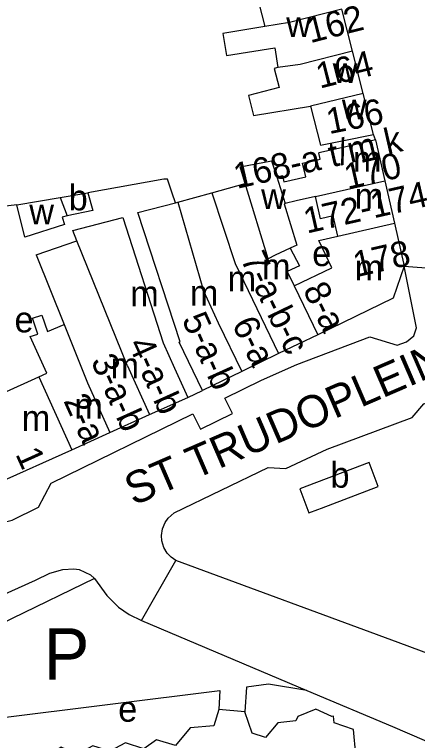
# Model space of a CAD drawing. Extents: x 159261 to 160849, y 382514 to 384534.
# Drawn here: x 159700.2 to 159763.1, y 383560.8 to 383674.1 of the extents above; entities that cross this region are included whole.
import ezdxf

# ---------------------------------------------------------------- set-up
doc = ezdxf.new("R2010")
doc.units = 0
for name, color, linetype in [('BLT_Basislijn', 7, 'Continuous'), ('BLT_Bebouwing', 7, 'Continuous'), ('BLT_Centroide', 7, 'Continuous'), ('BLT_Huisnummer', 7, 'Continuous'), ('BLT_Huisnummer_ tussenligend', 7, 'Continuous'), ('BLT_Huisnummer_reeks', 7, 'Continuous'), ('BLT_Onderverdeling_panden', 7, 'Continuous'), ('BLT_Straatnaam', 7, 'Continuous'), ('BLT_Tekst_parkeren', 7, 'Continuous'), ('BLT_Vlakafsluiter', 7, 'Continuous')]:
    doc.layers.add(name, color=color, linetype=linetype)

msp = doc.modelspace()

# ---------------------------------------------------------------- linework, layer by layer
at = {"layer": 'BLT_Basislijn'}
for p, q in [((159756.58, 383654.52), (159756.27, 383655.37)), ((159725.32, 383644.69), (159724.8, 383646.24)), ((159700.59, 383644.39), (159693.83, 383643.55)), ((159727.26, 383614.35), (159729.54, 383615.43)), ((159694.31, 383563.86), (159732.25, 383568.6)), ((159732.25, 383568.6), (159732.09, 383565.62))]:
    msp.add_line(p, q, dxfattribs=at)
for points in [[(159724.8, 383646.24), (159724.09, 383648.38), (159723.5, 383648.38), (159711.64, 383646.27)], [(159725.13, 383596.31), (159739.83, 383603.42), (159742.55, 383603.23), (159749.01, 383606.26), (159762.28, 383611.2), (159764.12, 383613.36), (159766.32, 383614.18), (159784.07, 383618.95), (159787.06, 383617.81), (159867.59, 383639.52), (159869.65, 383641.98), (159873.49, 383643.02), (159874.52, 383643.34)], [(159694.42, 383597.5), (159695.36, 383595.88), (159696.43, 383595.15), (159697.4, 383594.83), (159698.31, 383594.8), (159699.85, 383595.18), (159703.97, 383597.18), (159705.93, 383600.96), (159728.05, 383611.8), (159729.24, 383609.4), (159734.22, 383611.81), (159733.05, 383614.23), (159738.78, 383617.01), (159744.28, 383619.48), (159755.69, 383623.79), (159759.97, 383622.49), (159761.42, 383623.03), (159762.55, 383623.97), (159762.98, 383625.2), (159761.06, 383634.82)], [(159725.41, 383588.87), (159724.64, 383589.38), (159724.05, 383590.02), (159723.53, 383590.9), (159723.19, 383591.96), (159723.18, 383592.78), (159723.3, 383593.84), (159723.71, 383594.8), (159724.19, 383595.49), (159725.13, 383596.31)], [(159769.15, 383574.12), (159766.99, 383573.52), (159760.08, 383576.07), (159725.41, 383588.87)], [(159646.83, 383559.78), (159646.69, 383561.24), (159646.89, 383562.53), (159647.47, 383563.51), (159648.25, 383564.18), (159690.48, 383580.27), (159697.07, 383582.94), (159703.49, 383585.83), (159705.74, 383586.92), (159707.76, 383587.49), (159709.49, 383587.56), (159710.32, 383587.45), (159711.21, 383587.05), (159712.09, 383586.63), (159712.67, 383586.07)], [(159712.67, 383586.07), (159686.93, 383573.58), (159682.84, 383571.9), (159652.65, 383561.22), (159652.2, 383558.02), (159651.56, 383556.45), (159648.16, 383555.44)], [(159712.67, 383586.07), (159714.61, 383583.43), (159716.44, 383581.62), (159718.12, 383580.45), (159720.05, 383579.5)], [(159720.05, 383579.5), (159745.83, 383568.6)], [(159745.83, 383568.6), (159739.88, 383569.56), (159736.4, 383569.12), (159736.19, 383565.26)], [(159745.83, 383568.6), (159759.21, 383562.95), (159784.31, 383552.12)]]:
    msp.add_lwpolyline(points, dxfattribs=at)
at = {"layer": 'BLT_Bebouwing'}
for p, q in [((159752.98, 383668.39), (159751.32, 383674.94)), ((159754.65, 383661.77), (159752.98, 383668.39)), ((159756.27, 383655.37), (159754.65, 383661.77)), ((159756.58, 383654.52), (159758.03, 383648.15)), ((159758.03, 383648.15), (159759.53, 383641.53)), ((159731, 383646.27), (159736.22, 383647.72)), ((159707.33, 383645.54), (159711.64, 383646.27)), ((159725.72, 383644.8), (159731, 383646.27)), ((159700.59, 383644.39), (159707.33, 383645.54)), ((159725.32, 383644.69), (159725.72, 383644.8)), ((159750.69, 383639.52), (159749.97, 383642.66)), ((159759.53, 383641.53), (159761.06, 383634.82)), ((159703.61, 383636.6), (159709.94, 383638.76)), ((159703.61, 383636.6), (159707.95, 383625.74)), ((159698.36, 383615.02), (159703.99, 383617.56)), ((159735.69, 383618.4), (159729.54, 383615.43)), ((159721.27, 383611.65), (159727.26, 383614.35)), ((159715.1, 383608.86), (159721.27, 383611.65)), ((159709.14, 383606.15), (159715.1, 383608.86)), ((159696.99, 383600.69), (159709.14, 383606.15)), ((159744.73, 383600.08), (159746.16, 383596.3)), ((159747.58, 383596.84), (159748.12, 383597.04)), ((159746.16, 383596.3), (159747.58, 383596.84)), ((159736.19, 383565.26), (159732.09, 383565.62))]:
    msp.add_line(p, q, dxfattribs=at)
for points in [[(159741.52, 383680.35), (159741.92, 383678.75), (159737.9, 383677.74), (159739.29, 383672.23)], [(159739.29, 383672.23), (159732.75, 383671.14), (159733.29, 383667.72), (159740.85, 383668.92), (159741.34, 383665.83)], [(159741.34, 383665.83), (159740.76, 383665.68), (159741.51, 383662.7), (159736.74, 383661.49), (159737.53, 383658.36), (159746.44, 383659.78)], [(159746.44, 383659.78), (159747.97, 383653.72), (159751.36, 383654.39), (159756.27, 383655.37)], [(159756.58, 383654.52), (159751.7, 383653.41), (159747.73, 383652.5)], [(159741.15, 383648.77), (159742.02, 383648.97), (159742.24, 383648.01), (159745.67, 383648.79), (159745.19, 383650.91), (159747.95, 383651.53), (159747.73, 383652.5)], [(159735.7, 383649.42), (159735.43, 383650.32), (159740.35, 383651.27), (159740.54, 383650.66)], [(159740.54, 383650.66), (159741.15, 383648.77)], [(159736.22, 383647.72), (159735.7, 383649.42)], [(159711.64, 383646.27), (159712.42, 383643.51), (159708.45, 383642.66)], [(159747.18, 383645.68), (159744.17, 383645)], [(159749.97, 383642.66), (159747.97, 383642.21), (159747.18, 383645.68)], [(159729.54, 383615.43), (159727.36, 383619.93), (159725.9, 383622.94), (159726.08, 383623.03), (159719.48, 383643.18), (159725.32, 383644.69)], [(159742.47, 383644.61), (159742.33, 383644.58), (159744.3, 383638.12), (159743.23, 383637.62)], [(159744.17, 383645), (159742.47, 383644.61)], [(159708.45, 383642.66), (159707.63, 383642.49), (159708, 383641.32), (159701.81, 383639.33), (159700.59, 383644.39)], [(159709.94, 383638.76), (159709.29, 383640.37), (159717.13, 383642.4), (159723.42, 383622.85), (159725.2, 383618.91), (159727.26, 383614.35)], [(159749.76, 383634.59), (159747.7, 383638.84), (159750.69, 383639.52)], [(159743.23, 383637.62), (159744.68, 383634.87), (159742.77, 383633.98), (159743.86, 383631.73)], [(159743.86, 383631.73), (159749.76, 383634.59)], [(159761.06, 383634.82), (159759.32, 383629.82), (159747.54, 383624.13)], [(159703.99, 383617.56), (159705.23, 383618.12), (159702.65, 383623.83), (159703.86, 383624.23), (159703.04, 383626.69), (159704.5, 383627.17), (159705.34, 383624.64), (159707.95, 383625.74)], [(159747.54, 383624.13), (159741.43, 383621.17)], [(159741.43, 383621.17), (159735.69, 383618.4)], [(159748.12, 383597.04), (159757, 383600.41), (159755.57, 383604.19), (159744.73, 383600.08)], [(159732.09, 383565.62), (159731.3, 383563.09), (159727.61, 383562.74), (159725.34, 383560), (159722.39, 383560.88), (159720.41, 383559.47), (159717.55, 383560.41), (159715.08, 383559.1), (159712.44, 383559.93), (159709.93, 383558.61), (159707.49, 383559.72), (159705.08, 383558), (159702.61, 383559.13), (159699.7, 383557.48), (159697.95, 383558.93), (159694.87, 383559.09)], [(159753.51, 383558.52), (159753.13, 383562.51), (159750.13, 383563.54), (159750.03, 383564.57), (159749.75, 383564.54), (159747.25, 383565.69), (159744.46, 383564.52), (159744.14, 383563.83), (159741.29, 383563.55), (159739.39, 383561.26), (159737.31, 383561.91), (159736.19, 383565.26)]]:
    msp.add_lwpolyline(points, dxfattribs=at)
at = {"layer": 'BLT_Onderverdeling_panden'}
for p, q in [((159754.65, 383661.77), (159746.44, 383659.78)), ((159747.18, 383645.68), (159758.03, 383648.15)), ((159707.33, 383645.54), (159708.45, 383642.66)), ((159750.69, 383639.52), (159759.53, 383641.53)), ((159717.78, 383619.39), (159709.94, 383638.76)), ((159717.78, 383619.39), (159721.27, 383611.65)), ((159703.99, 383617.56), (159709.14, 383606.15))]:
    msp.add_line(p, q, dxfattribs=at)
for points in [[(159751.32, 383674.94), (159743.13, 383672.87), (159739.29, 383672.23)], [(159752.98, 383668.39), (159744.79, 383666.33), (159741.34, 383665.83)], [(159741.15, 383648.77), (159742.47, 383644.61)], [(159743.23, 383637.62), (159740.91, 383636.52), (159739.82, 383635.98), (159736.22, 383647.72)], [(159731, 383646.27), (159734.64, 383635.22), (159741.43, 383621.17)], [(159725.72, 383644.8), (159729.73, 383630.95), (159732.01, 383626)], [(159743.86, 383631.73), (159747.54, 383624.13)], [(159707.95, 383625.74), (159711.6, 383616.6), (159715.1, 383608.86)], [(159732.01, 383626), (159735.69, 383618.4)]]:
    msp.add_lwpolyline(points, dxfattribs=at)
at = {"layer": 'BLT_Vlakafsluiter'}
for p, q in [((159761.06, 383634.82), (159776.35, 383633.63)), ((159720.05, 383579.5), (159725.41, 383588.87))]:
    msp.add_line(p, q, dxfattribs=at)

# ---------------------------------------------------------------- texts
at = {"layer": 'BLT_Centroide'}
for s, p in [('w', (159742.62, 383670.62)), ('w', (159749.88, 383663.44)), ('w', (159751.31, 383657.75)), ('m', (159753.05, 383649.56)), ('b', (159708.66, 383643.53)), ('w', (159738.71, 383643.75)), ('m', (159753.32, 383643.78)), ('w', (159702.51, 383641.36)), ('e', (159746.68, 383634.84)), ('m', (159738.84, 383632.78)), ('m', (159753.32, 383632.62)), ('m', (159733.47, 383630.89)), ('m', (159718.27, 383628.56)), ('m', (159727.58, 383628.64)), ('e', (159700.21, 383624.49)), ('m', (159715.2, 383617.33)), ('m', (159709.55, 383611.02)), ('m', (159701.34, 383609.12)), ('b', (159749.53, 383600.25)), ('e', (159716.4, 383563.72))]:
    msp.add_text(s, height=4, dxfattribs=at).set_placement(p)
at = {"layer": 'BLT_Huisnummer'}
for s, rotation, p in [('162', 14.1761, (159746.37, 383669.62)), ('166', 11.2677, (159749.32, 383655.42)), ('178', 12.8194, (159753.58, 383633.09)), ('7-a-b-c', 295.8095, (159735.43, 383635.94)), ('1', 294.2828, (159700.3, 383605.5))]:
    msp.add_text(s, height=4, rotation=rotation, dxfattribs=at).set_placement(p)
at = {"layer": 'BLT_Huisnummer_ tussenligend'}
msp.add_text('164', height=4, rotation=14.1761, dxfattribs=at).set_placement((159747.86, 383662.52))
at = {"layer": 'BLT_Huisnummer_reeks'}
for s, rotation, p in [('168-a t/m k', 12.8364, (159734.93, 383646.88)), ('170', 12.818, (159752.19, 383646.78)), ('172-174', 12.818, (159745.84, 383639.9)), ('8-a', 295.8037, (159745.17, 383631.16)), ('5-a-b', 294.2789, (159726.27, 383626.52)), ('6-a', 295.8066, (159734.09, 383625.79)), ('4-a-b', 294.2893, (159717.87, 383622.69)), ('3-a-b', 294.2831, (159712.07, 383620.03)), ('2-a', 294.2831, (159707.8, 383613.82))]:
    msp.add_text(s, height=4, rotation=rotation, dxfattribs=at).set_placement(p)
at = {"layer": 'BLT_Straatnaam'}
msp.add_text('ST TRUDOPLEIN', height=5, rotation=23.3846, dxfattribs=at).set_placement((159718.79, 383597.38))
at = {"layer": 'BLT_Tekst_parkeren'}
msp.add_text('P', height=8, dxfattribs=at).set_placement((159704.77, 383570.3))

doc.saveas('drawing.dxf')
